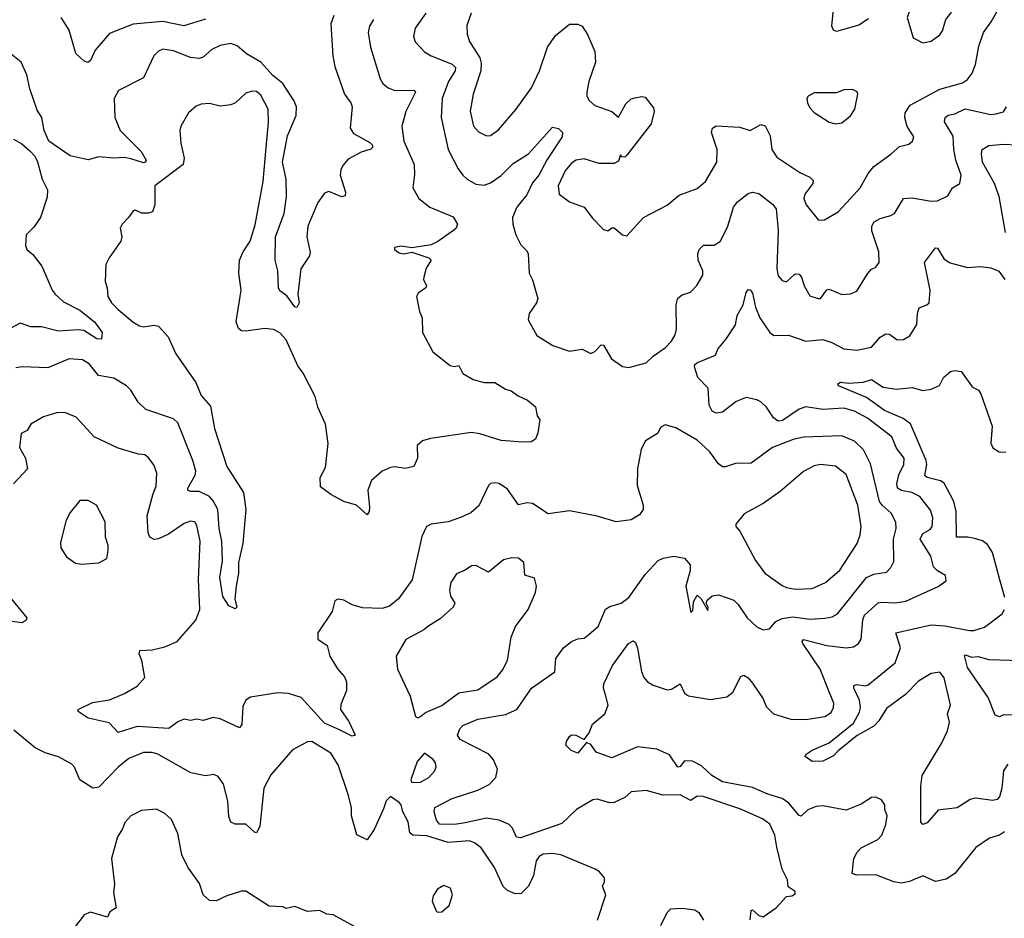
# Model space of a CAD drawing. Extents: x 2057697 to 2160550, y 827490 to 1016834.
# Tile 351 of 509: x 2087003 to 2091628, y 971884 to 976105. Entities that reach past the tile are written whole.
import ezdxf

# ---------------------------------------------------------------- set-up
doc = ezdxf.new("R2010")
doc.units = 0

msp = doc.modelspace()

# ---------------------------------------------------------------- linework, layer by layer
at = {"layer": '0CON20XD'}
for points in [[(2091245, 975996.2), (2091285, 976003.8), (2091325, 976033.8), (2091337, 976053), (2091354, 976105), (2091377.5, 976135), (2091404.2, 976205), (2091450, 976295), (2091453.1, 976325), (2091440, 976375), (2091420.2, 976400.2), (2091395, 976414.4), (2091355, 976412), (2091298, 976365), (2091275.8, 976305), (2091255, 976280), (2091194.3, 976175.7), (2091172.5, 976115), (2091200, 976020), (2091245, 975996.2)], [(2089855, 975090), (2089933.3, 975175), (2090045, 975233.8), (2090100, 975280), (2090185, 975311.2), (2090224, 975345), (2090277.1, 975435), (2090278.5, 975495), (2090252.9, 975575), (2090258, 975595), (2090275, 975605.8), (2090385, 975600.5), (2090435, 975584.4), (2090485, 975612), (2090505, 975606), (2090528.9, 975558.9), (2090536.5, 975495), (2090559.2, 975459.2), (2090667.6, 975387.6), (2090714.5, 975364.5), (2090729.7, 975349.7), (2090728.6, 975335), (2090690.9, 975285), (2090685.6, 975265), (2090697.5, 975235), (2090755, 975162.9), (2090783.3, 975165), (2090847.6, 975202.4), (2090905.7, 975265), (2090951.4, 975315), (2090988.3, 975381.7), (2091014.6, 975415.4), (2091095, 975472.5), (2091135, 975509.2), (2091179.7, 975520.3), (2091197.1, 975535), (2091202.5, 975555), (2091172.5, 975602.5), (2091161.5, 975645), (2091163.1, 975666.9), (2091186, 975704), (2091325, 975777.9), (2091431.4, 975808.6), (2091455, 975824.3), (2091476.9, 975853.1), (2091493.5, 975895), (2091509.2, 975980.8), (2091530, 976045), (2091566, 976094), (2091647.9, 976242.1)], [(2090990.9, 976109.1), (2090945, 976078.6), (2090839.2, 976049.2), (2090825, 976056.2), (2090818.5, 976075), (2090828.2, 976185)], [(2088478.5, 976125), (2088463.8, 976085), (2088473.9, 975935), (2088483.8, 975885), (2088528.9, 975755), (2088557.8, 975715), (2088564.3, 975695), (2088554.4, 975595), (2088570.8, 975570.8), (2088647.8, 975527.8), (2088659.4, 975515), (2088660, 975505), (2088652.7, 975497.3), (2088607.4, 975482.6), (2088545, 975449.4), (2088520.7, 975419.3), (2088510.9, 975399.1), (2088508.6, 975375), (2088532.5, 975295), (2088532, 975278), (2088515, 975272.9), (2088455, 975297.1), (2088435, 975290), (2088403.6, 975246.4), (2088355.6, 975135), (2088351.9, 975085), (2088367.7, 975012.3), (2088363.8, 974995), (2088323.1, 974935), (2088310, 974815), (2088315.8, 974775), (2088305, 974752.5), (2088295, 974756), (2088258, 974808), (2088225, 974832), (2088218.1, 974845), (2088215.4, 974925), (2088202.1, 974975), (2088204.8, 975085), (2088244.3, 975195), (2088256.6, 975273.4), (2088253.9, 975355), (2088237, 975435), (2088260.5, 975559.5), (2088301.9, 975655), (2088302.4, 975695), (2088290.8, 975725), (2088239.4, 975805), (2088192.1, 975842.1), (2088135, 975904.8), (2088067.9, 975945), (2088025, 975982.1), (2087995, 975992.9), (2087945, 975983.6), (2087904.6, 975965.4), (2087865, 975929.4), (2087845, 975921.8), (2087805, 975926.5), (2087725, 975958.5), (2087675, 975966.5), (2087655, 975957.1), (2087632.5, 975935), (2087585, 975832), (2087467.4, 975772.6), (2087445.7, 975735), (2087450, 975645), (2087474.6, 975585), (2087572.9, 975485), (2087597.3, 975445), (2087594, 975435), (2087585, 975432), (2087525, 975451.3), (2087495, 975457.5), (2087445.6, 975454.4), (2087375, 975460.5), (2087324.1, 975445.9), (2087240, 975465), (2087140, 975535), (2087117.5, 975585), (2087106.7, 975645), (2087085, 975680), (2087050.3, 975780.3), (2087035.6, 975845.6), (2087010, 975905), (2086915, 975980)], [(2088911.1, 976135), (2088860, 976065), (2088852.9, 976025), (2088860.9, 976000.9), (2088903.7, 975953.7), (2088935, 975934.4), (2089035, 975895.3), (2089050.5, 975880.5), (2089048.7, 975865), (2089017.1, 975815), (2088987.3, 975735), (2088983.2, 975645), (2089016.2, 975495), (2089062.5, 975405), (2089084.4, 975375), (2089105.3, 975355.3), (2089145, 975332.7), (2089185, 975328.2), (2089215, 975338.5), (2089265, 975372.3), (2089320.2, 975429.8), (2089392.2, 975475), (2089505, 975599.2), (2089533.4, 975593.4), (2089552.5, 975575), (2089550.8, 975555), (2089481.1, 975448.9), (2089441.1, 975375), (2089411.6, 975338.4), (2089385, 975282.9), (2089338.2, 975225), (2089318.2, 975175), (2089319.1, 975145), (2089333.1, 975095), (2089357.1, 975047.1), (2089385, 975018.8), (2089390.8, 975005), (2089396.2, 974915), (2089412.3, 974882.3), (2089436, 974795), (2089431.2, 974775), (2089396.2, 974725), (2089391.2, 974695), (2089431.7, 974621.7), (2089507.5, 974575), (2089585, 974548.6), (2089645, 974558), (2089685, 974537.1), (2089705, 974546.9), (2089735, 974577.5), (2089745, 974576), (2089782.6, 974512.6), (2089835, 974475.8), (2089865, 974472)], [(2089123.6, 976135), (2089102.8, 976077.2), (2089105, 976037.5), (2089115, 976002), (2089165, 975926), (2089170.8, 975900.8), (2089169.2, 975865), (2089132.9, 975755), (2089119.6, 975675), (2089135, 975604), (2089157.6, 975577.6), (2089195, 975560), (2089215, 975560.6), (2089252.7, 975587.3), (2089335, 975684), (2089407.1, 975785), (2089444.4, 975865), (2089482.9, 975975), (2089520.3, 976029.7), (2089585, 976083.8), (2089625, 976084), (2089645, 976073.8), (2089670.6, 976035), (2089704.4, 975955), (2089707.8, 975905), (2089675.6, 975815), (2089666.9, 975765), (2089667.5, 975745), (2089678, 975725), (2089705, 975701.4), (2089785, 975672.9), (2089815, 975646.7), (2089849.7, 975710.3), (2089875, 975733.8), (2089893, 975737), (2089925, 975744), (2089940.5, 975740.5), (2089980, 975690), (2089983.9, 975673.9), (2089969.2, 975615), (2089855, 975468), (2089845, 975458.8), (2089831.2, 975461.2), (2089825, 975470), (2089815, 975440), (2089795, 975430), (2089725, 975429.4), (2089655, 975451.9), (2089616.2, 975445), (2089595, 975430.6), (2089565.6, 975395), (2089532.2, 975325), (2089536.7, 975285), (2089585, 975248.6), (2089654.3, 975224.3), (2089693.2, 975173.2), (2089745, 975120), (2089765, 975112.5), (2089785, 975127.5), (2089795, 975127.5), (2089834.2, 975094.2), (2089855, 975090)], [(2087875, 976107.1), (2087774.3, 976075.7), (2087675, 976095.8), (2087535, 976083.8), (2087425, 976040.6), (2087357.7, 975962.3), (2087335, 975913.8), (2087323, 975903), (2087305, 975910), (2087265.9, 975945.9), (2087234.6, 976055), (2087196.9, 976115)], [(2088665.4, 976105), (2088646.1, 976073.9), (2088640, 976045), (2088650, 975975), (2088696.2, 975826.2), (2088708.9, 975805), (2088734, 975785), (2088765, 975772.7), (2088854.3, 975774.3), (2088862.5, 975765), (2088815.9, 975674.1), (2088797.7, 975605), (2088807.3, 975535), (2088855.4, 975425.4), (2088857.5, 975377.5), (2088848.8, 975315), (2088878, 975265), (2088928.8, 975225), (2089038.8, 975178.8), (2089060, 975145), (2089053.6, 975126.4), (2089040, 975115), (2088967.3, 975062.7), (2088935, 975047.5), (2088845, 975032.5), (2088795, 975041.4), (2088763.3, 975035), (2088763.3, 975025), (2088785, 975010), (2088805, 975005.8), (2088845, 975013.3), (2088925, 974986.7), (2088936.2, 974975), (2088912.7, 974937.3), (2088901.2, 974895), (2088900, 974885), (2088914, 974855), (2088910, 974845), (2088875, 974820), (2088866.7, 974805), (2088880.8, 974735), (2088892.9, 974705), (2088895.7, 974635), (2088943.8, 974545), (2089025, 974481.2), (2089045, 974476), (2089065, 974480), (2089085, 974443.3), (2089132.5, 974415), (2089185, 974400.8), (2089235, 974401.4), (2089285, 974369.2)], [(2089285, 974369.2), (2089311.7, 974361.7), (2089345, 974337.5), (2089388.3, 974318.3), (2089426.1, 974286.1), (2089433.8, 974245), (2089446, 974225), (2089437.5, 974165), (2089425, 974134.6), (2089405, 974122.9), (2089365, 974120.5), (2089265, 974127.9), (2089165, 974159.1), (2089125, 974165.4), (2088932, 974138), (2088895, 974126.9), (2088869.2, 974105), (2088870.8, 974045), (2088854.1, 974005.9), (2088813.4, 973996.6), (2088765.6, 974004.4), (2088745, 974001.4), (2088705, 973984.2), (2088655, 973941.2), (2088637.5, 973895), (2088645.4, 973814.6), (2088643.8, 973795), (2088635, 973780), (2088585, 973824), (2088525, 973842), (2088465, 973874.2), (2088415, 973911.2), (2088414.5, 973955), (2088438.5, 974001.5), (2088452.2, 974115), (2088440, 974205), (2088403.6, 974285), (2088390, 974335), (2088333.8, 974445), (2088308.5, 974478.5), (2088255, 974601.1), (2088225, 974634.6), (2088195, 974650), (2088155, 974654.5), (2088065, 974641.2), (2088045, 974643.3), (2088030, 974655), (2088019.2, 974685), (2088043.6, 974835), (2088032.7, 974915), (2088035.5, 974975), (2088052.5, 975015), (2088085.5, 975065), (2088108.1, 975141.9), (2088146.6, 975345), (2088160, 975505), (2088172.2, 975622.2), (2088170, 975685), (2088135, 975750.8), (2088115, 975766.9), (2088095, 975769.2), (2088065, 975760), (2088016.2, 975715), (2087995, 975704.3), (2087945, 975698.1), (2087895, 975710.6), (2087855, 975707.8), (2087831.4, 975698.6), (2087795, 975668), (2087759.2, 975605), (2087754.2, 975585), (2087759.4, 975525), (2087774.7, 975455), (2087771.2, 975425), (2087637.1, 975325), (2087637.3, 975235), (2087627.3, 975202.7), (2087605.9, 975195.9), (2087576.1, 975196.1), (2087545, 975210), (2087535, 975206.7), (2087514, 975175), (2087483.8, 975145), (2087474.2, 975125), (2087482.5, 975085), (2087478, 975065), (2087423, 974987), (2087407.5, 974955), (2087404.2, 974875), (2087414.2, 974845), (2087416.2, 974805), (2087434, 974775), (2087465, 974744.3), (2087535, 974683.5), (2087565, 974666.4), (2087585, 974661.8), (2087635, 974670), (2087655, 974665.5), (2087700, 974615), (2087735.7, 974535), (2087830.3, 974400.3), (2087855, 974339.2), (2087899.6, 974289.6), (2087917.3, 974185), (2087975, 974005.8), (2088053.5, 973883.5), (2088065.4, 973804.6), (2088050.7, 973645), (2088030.4, 973555), (2088030.8, 973505), (2088019.5, 973445), (2088014, 973385), (2088022.5, 973345), (2088015, 973337.5), (2087985, 973351.2), (2087956.2, 973396.2), (2087942.5, 973485), (2087956, 973564), (2087952.3, 973655), (2087939.1, 973715), (2087933.3, 973805), (2087911.9, 973845), (2087893.6, 973865), (2087845, 973888.4), (2087805, 973888.8), (2087791.9, 973895), (2087792.1, 973905), (2087827.2, 973965), (2087830, 973985), (2087816.3, 974035), (2087745, 974211.8), (2087725, 974230), (2087595, 974274.8), (2087558.9, 974308.9), (2087525.5, 974365.5), (2087505, 974385.4), (2087445, 974420.4), (2087373.4, 974433.4), (2087328.8, 974488.8), (2087297.7, 974507.7), (2087235, 974512.5), (2087135, 974470), (2087015, 974474.4), (2086985, 974470)], [(2090835, 975616.2), (2090865, 975620), (2090905, 975653.8), (2090926, 975685), (2090940, 975755), (2090936.4, 975766.4), (2090915, 975776.2), (2090875, 975776), (2090839.5, 975760.5), (2090735, 975761.2), (2090706.7, 975745), (2090701.2, 975735), (2090704, 975715), (2090715, 975690), (2090735, 975668.8), (2090805, 975624), (2090835, 975616.2)], [(2089865, 974472), (2089945, 974492.5), (2089978, 974525), (2090036.9, 974565), (2090064.3, 974595), (2090081.9, 974625), (2090088.3, 974651.7), (2090087.3, 974765), (2090095, 974796.7), (2090115, 974812), (2090153.8, 974825), (2090184.3, 974855.7), (2090212.5, 974905), (2090211.9, 974925), (2090190, 974975), (2090188.8, 975005), (2090195, 975026), (2090214.6, 975045.4), (2090265, 975045.6), (2090295, 975064.2), (2090330, 975135), (2090355.6, 975225), (2090375, 975248.6), (2090425, 975289.2), (2090445, 975294), (2090475, 975289.2), (2090539.1, 975239.1), (2090556, 975216), (2090566.2, 975115), (2090559.4, 974935), (2090565, 974901.2), (2090585, 974879.2), (2090605, 974874), (2090645, 974911.2), (2090665, 974910), (2090675.5, 974895.5), (2090688.1, 974855), (2090715, 974807.8), (2090754.2, 974795.8), (2090765, 974796), (2090794.5, 974835.5), (2090805, 974839.2), (2090865, 974814), (2090905, 974818), (2090935, 974830), (2090985, 974911.2), (2091005, 974933.3), (2091025, 974942.5), (2091040, 974965), (2091038.9, 975015), (2091006.3, 975113.7), (2091006.4, 975135), (2091016.9, 975155), (2091045, 975171.5), (2091095, 975184.4), (2091112, 975195), (2091154.6, 975265.4), (2091195, 975267.5), (2091285, 975253.1), (2091315, 975254), (2091362.2, 975277.8), (2091384.6, 975315.4), (2091419.2, 975335), (2091425.5, 975375), (2091400, 975445), (2091390.8, 975495), (2091388.2, 975558.2), (2091346.5, 975625), (2091350.5, 975645), (2091364.3, 975655.7), (2091395, 975662.6), (2091445, 975685.3), (2091565, 975659.4), (2091587.6, 975662.4), (2091625, 975672.5), (2091639.2, 975695)], [(2086973.9, 975543.9), (2087012.3, 975522.3), (2087049.5, 975489.5), (2087073.6, 975463.6), (2087086.4, 975436.4), (2087107.5, 975355), (2087132.5, 975305), (2087131.2, 975271.2), (2087100, 975175), (2087069.1, 975130.9), (2087032.5, 975095), (2087030, 975045), (2087036.7, 975025), (2087065, 975001.2), (2087106.6, 974946.6), (2087154.5, 974835), (2087168.9, 974815), (2087209.1, 974779.1), (2087285, 974741.1), (2087354.7, 974685), (2087390, 974635), (2087387.5, 974605), (2087365, 974606.5), (2087304.7, 974644.7), (2087275, 974648.9), (2087185, 974642), (2087105, 974661.8), (2087055, 974662.7), (2087005, 974679.6), (2086885, 974614.6)], [(2091633.8, 975105), (2091604.5, 975275), (2091582.7, 975335), (2091525.4, 975435), (2091520.6, 975475), (2091524.4, 975495), (2091555, 975513.3), (2091625, 975520.4), (2091685, 975517.3)], [(2091628.7, 972291.3), (2091605, 972274.4), (2091558.7, 972261.3), (2091493.6, 972216.4), (2091395.4, 972094.6), (2091355, 972068.1), (2091305, 972058), (2091245, 972084.3), (2091183.4, 972056.6), (2091145, 972048.9), (2091109.2, 972055), (2091025, 972088.8), (2090935, 972087.5), (2090914, 972095), (2090921.9, 972165), (2090936.5, 972195), (2090955, 972215.5), (2091033.8, 972255), (2091052.9, 972275), (2091071.4, 972325), (2091078.6, 972365), (2091067.5, 972395), (2091067.1, 972417.1), (2091050.7, 972440.7), (2091025, 972453.3), (2091005, 972451.2), (2090955, 972420.8), (2090885, 972392.5), (2090775, 972412.2), (2090745, 972409.5), (2090705, 972393.3), (2090674.5, 972364.5), (2090665, 972367.1), (2090615.2, 972425.2), (2090585, 972447.3), (2090517.4, 972467.4), (2090445, 972499), (2090305, 972525.6), (2090254.7, 972555), (2090205, 972600), (2090163.1, 972623.1), (2090125, 972624.6), (2090105, 972597.8), (2090095, 972594.6), (2090055, 972651.5), (2089995, 972679.6), (2089905, 972689.5), (2089785, 972638.1), (2089711.4, 972665), (2089685, 972700.9), (2089665, 972709.4), (2089625, 972660), (2089593, 972673), (2089568.3, 972698.3), (2089570.8, 972715), (2089585, 972738.8), (2089594.6, 972745.4), (2089615, 972744.6), (2089655, 972723.8), (2089677.3, 972755), (2089694, 972796), (2089750.8, 972845), (2089767.1, 972885), (2089754.6, 972934.6), (2089745.7, 972965), (2089747.1, 972985), (2089787.6, 973072.4), (2089862.9, 973175), (2089885, 973188), (2089895, 973180), (2089905, 973152.5), (2089923.7, 973043.7), (2089935.4, 973015.4), (2089952.5, 972995), (2089978.9, 972978.9), (2090045, 972958.2), (2090065, 972960), (2090105, 972985.5), (2090125, 972942.2), (2090145, 972929.1), (2090247.4, 972912.6), (2090325, 972924.2), (2090353, 972947), (2090389.7, 973020.3), (2090405, 973025.6), (2090425, 973013.1), (2090445, 972988.9), (2090495.3, 972915.3), (2090509.8, 972879.8), (2090543.8, 972845), (2090625, 972820), (2090695, 972817.5), (2090785, 972831.5), (2090815, 972851.4), (2090826.1, 972873.9), (2090827.1, 972895), (2090805, 972948), (2090762.5, 973055), (2090682.3, 973175), (2090678.9, 973185), (2090685, 973194.2), (2090795, 973165.9), (2090884.6, 973155.4), (2090920.2, 973159.8), (2090942.5, 973175), (2090955.5, 973195), (2090964, 973286), (2090971.7, 973308.3), (2091035, 973365.5), (2091055, 973369.6), (2091114.7, 973365.3), (2091165, 973373.3), (2091317.9, 973442.1), (2091355, 973470), (2091352.5, 973495), (2091315, 973516.9), (2091295.9, 973535.9), (2091282.7, 973585), (2091232.7, 973665), (2091245, 973692.1), (2091279.7, 973710.3), (2091290, 973725), (2091292, 973765), (2091280.9, 973800.9), (2091231.1, 973865), (2091194.2, 973885), (2091145.9, 973894.1), (2091126.4, 973905), (2091122.6, 973925), (2091133.2, 973966.8), (2091156.2, 974015), (2091157.5, 974045), (2091122, 974092), (2091100, 974145), (2090985, 974234.1), (2090925, 974266.8), (2090875, 974280.3), (2090775, 974274.7), (2090695, 974286.6), (2090665, 974276), (2090586.9, 974223.1), (2090565, 974219.7), (2090544.2, 974234.2), (2090510.9, 974285), (2090485, 974310), (2090465, 974320), (2090415, 974330), (2090367.9, 974312.1), (2090305, 974260.8), (2090275, 974257.5), (2090255, 974266), (2090241.1, 974295), (2090236.7, 974375), (2090188, 974425), (2090172, 974475), (2090174, 974485), (2090186.2, 974495), (2090271.2, 974528.8), (2090282, 974558), (2090322.9, 974607.1), (2090365, 974671.2), (2090372.7, 974715), (2090401.1, 974765), (2090415.9, 974824.1), (2090425, 974837.5), (2090435, 974836.7), (2090445, 974820), (2090460, 974755), (2090479.4, 974705), (2090527.3, 974635), (2090545, 974621.5), (2090615, 974622.7), (2090695, 974594.6), (2090775, 974602.3), (2090818.3, 974588.3), (2090875, 974559.1), (2090935, 974552.7), (2091005, 974566.7), (2091045, 974614.4), (2091071.3, 974628.7), (2091088.3, 974628.3), (2091125, 974600.8), (2091155, 974602), (2091185, 974620), (2091217.2, 974672.8), (2091220, 974725), (2091228.5, 974751.5), (2091264.5, 974765.5), (2091274.4, 974775.6), (2091280.4, 974835), (2091253.8, 974965), (2091295, 975020), (2091305, 975032.9), (2091315, 975031.4), (2091345, 974979.4), (2091373, 974963), (2091455, 974940.8), (2091515, 974946.2), (2091565, 974940), (2091603, 974923), (2091631.2, 974885)], [(2091630.7, 973390.7), (2091606.4, 973473.6), (2091572.8, 973602.8), (2091549.4, 973639.4), (2091525, 973657.9), (2091488.7, 973668.7), (2091455, 973675.2), (2091403.9, 973673.9), (2091401.6, 973795), (2091391.5, 973841.5), (2091345, 973928.8), (2091328.5, 973938.5), (2091265, 973954.2), (2091254, 973964), (2091264, 974015), (2091261.3, 974035), (2091186.9, 974206.9), (2091152.4, 974232.4), (2091065, 974269), (2090981.1, 974331.1), (2090848.8, 974385), (2090846.2, 974395), (2090857.9, 974402.1), (2090897.9, 974397.9), (2090965, 974402.1), (2091005, 974414.5), (2091059.6, 974379.6), (2091120.9, 974369.1), (2091195, 974378.1), (2091245, 974363.5), (2091285, 974369.2), (2091322.9, 974387.1), (2091342.9, 974425), (2091375, 974452), (2091395, 974456.7), (2091425, 974452.5), (2091478.8, 974378.8), (2091506.2, 974365), (2091517.6, 974347.6), (2091571.8, 974195), (2091565.5, 974115.5), (2091573.9, 974093.9), (2091604.6, 974074.6), (2091635, 974073.8)], [(2090435, 971876.7), (2090439.3, 971920.7), (2090445, 971923.8), (2090475, 971897.1), (2090495, 971890.8), (2090555.6, 971934.4), (2090605, 971987.5), (2090629.3, 971990.7), (2090645, 972000), (2090645, 972010), (2090613, 972033), (2090610, 972065), (2090584.3, 972115), (2090559.3, 972219.3), (2090549.5, 972275), (2090527, 972327), (2090492, 972352), (2090385, 972399.1), (2090213.4, 972456.6), (2090185, 972457.8), (2090155, 972437.7), (2090105.7, 972464.3), (2090025, 972463.3), (2089945, 972484.3), (2089875, 972478.6), (2089845, 972452.5), (2089795, 972428.1), (2089775, 972427.1), (2089715, 972444.2), (2089695, 972440.8), (2089618, 972395), (2089550, 972330), (2089355, 972262), (2089336.1, 972266.1), (2089317.6, 972307.6), (2089301.9, 972325), (2089255.2, 972345.2), (2089195, 972354.3), (2089095, 972332.5), (2089045, 972325.2), (2088975, 972326.3), (2088960.5, 972345), (2088950, 972385), (2088953.6, 972405), (2089035, 972447.5), (2089155, 972486.2), (2089207.4, 972512.6), (2089240, 972545), (2089246.5, 972585), (2089228.6, 972628.6), (2089205.8, 972655), (2089071.9, 972725), (2089059.4, 972745), (2089070.6, 972775), (2089085, 972790), (2089155, 972819.3), (2089285, 972841.6), (2089338.1, 972865), (2089406.5, 972965), (2089517.3, 973042.7), (2089521.4, 973105), (2089558, 973155), (2089595.5, 973184.5), (2089625, 973196.7), (2089655, 973200), (2089678.3, 973218.3), (2089719.4, 973255), (2089755, 973335.6), (2089775, 973349.6), (2089827.5, 973365), (2089865, 973391.4), (2089941.6, 973498.4), (2090001.4, 973565), (2090025, 973575.4), (2090075, 973584.5), (2090125, 973575.5), (2090152.9, 973545), (2090152.7, 973517.3), (2090132.5, 973445), (2090155, 973320), (2090165, 973330), (2090168.8, 973371.2), (2090185, 973402.5), (2090203.8, 973385), (2090235, 973330), (2090236.7, 973345), (2090227.5, 973365), (2090231.7, 973378.3), (2090255, 973398.8), (2090285, 973404.3), (2090357.9, 973377.9), (2090377.9, 973357.9), (2090420, 973295), (2090465, 973252.9), (2090495, 973239.4), (2090525, 973244), (2090555, 973277.9), (2090585, 973293.1), (2090635, 973300), (2090715, 973289.2), (2090785.3, 973294.7), (2090820.2, 973299.8), (2090845, 973314.4), (2090981.5, 973485), (2091015, 973501.4), (2091075, 973510.6), (2091095, 973532.5), (2091109.1, 973560.9), (2091108.1, 973665), (2091119.6, 973715), (2091119.1, 973745), (2091097.1, 973787.1), (2091054.1, 973824.1), (2091042, 973842), (2090999, 974019), (2090967.3, 974085), (2090925, 974125.5), (2090865, 974150.4), (2090685, 974144.7), (2090636.5, 974133.5), (2090538.8, 974095), (2090438.3, 974021.7), (2090365, 974020.8), (2090318.8, 974005), (2090305, 974004.5), (2090285, 974018.9), (2090245, 974075.6), (2090185, 974129.5), (2090085, 974188.6), (2090035, 974202.5), (2090015, 974191.2), (2089999.4, 974160.6), (2089942.8, 974127.2), (2089921.7, 974088.3), (2089904.3, 973995), (2089903.2, 973916.8), (2089931.4, 973825), (2089931.9, 973805), (2089915, 973778.6), (2089875, 973755.7), (2089805, 973745.7), (2089715, 973773.3), (2089585, 973797.9), (2089485, 973784.4), (2089411.8, 973831.8), (2089385, 973835.4), (2089345.8, 973825.8), (2089295, 973900), (2089255.8, 973925.8), (2089235, 973930), (2089214.1, 973925.9), (2089205, 973917.5), (2089159.1, 973820.9), (2089121.7, 973788.3), (2089073.7, 973766.3), (2089015, 973746.9), (2088935, 973736), (2088913.3, 973725), (2088891.7, 973678.3), (2088845.8, 973474.2), (2088781.9, 973385), (2088740.2, 973349.8), (2088705, 973340), (2088613, 973343), (2088565, 973356), (2088525, 973378.8), (2088497, 973383), (2088483.8, 973376.2), (2088470, 973325), (2088402.5, 973225), (2088402.5, 973195), (2088447.5, 973165), (2088460, 973115), (2088495.5, 973055.5), (2088528.9, 973018.9), (2088538.1, 972995), (2088537.5, 972955), (2088511.9, 972888.1), (2088510, 972865), (2088549.3, 972809.3), (2088578.1, 972745), (2088565, 972740), (2088508.4, 972768.4), (2088435, 972801.4), (2088325, 972920.9), (2088265, 972940.9), (2088215, 972943.3), (2088087.3, 972922.7), (2088065, 972908.8), (2088050.9, 972879.1), (2088045.5, 972794.5), (2088035, 972778.8), (2087945, 972820.9), (2087911.9, 972828.1), (2087865, 972812.9), (2087835, 972819.4), (2087805, 972814), (2087775, 972820), (2087745, 972807.1), (2087703.8, 972776.2), (2087555, 972784.5), (2087465, 972757.5), (2087422.4, 972802.4), (2087325, 972824.4), (2087276.7, 972855), (2087276.7, 972865), (2087345, 972898.5), (2087425, 972910.8), (2087495, 972940.4), (2087555, 972974.5), (2087590, 973015), (2087576.9, 973095), (2087564.1, 973125.9), (2087567.3, 973142.7), (2087625, 973145.6), (2087685, 973159.5), (2087742.5, 973185), (2087830, 973285), (2087849.6, 973335), (2087842.5, 973475), (2087851.2, 973655), (2087835, 973730), (2087825, 973746), (2087805, 973749.4), (2087775, 973738.9), (2087701.1, 973688.9), (2087655, 973667.1), (2087635, 973663.3), (2087614.7, 973674.7), (2087606.2, 973695), (2087601.8, 973775), (2087627.4, 973872.6), (2087644.5, 973915), (2087646.9, 973975), (2087633.4, 974013.4), (2087607.6, 974047.6), (2087590.9, 974060.9), (2087560, 974065), (2087465, 974092.9), (2087352, 974145), (2087268.3, 974238.3), (2087215, 974259.2), (2087175, 974258.1), (2087115, 974239.2), (2087055, 974205.7), (2087037.1, 974175), (2087008.9, 974161.1), (2087001.9, 974095), (2087029.4, 974045), (2087040, 973995), (2086972.9, 973925)], [(2090645, 973430.4), (2090725, 973433.6), (2090788.8, 973461.2), (2090855, 973519.5), (2090936.5, 973645), (2090950.4, 973685), (2090955.4, 973725), (2090939.7, 973825), (2090885, 973968.6), (2090835, 974007.3), (2090765, 974016.2), (2090735, 974010), (2090685, 973983.6), (2090575, 973889.4), (2090495, 973832.9), (2090405.9, 973784.1), (2090367.5, 973735), (2090367.5, 973725), (2090385, 973702.5), (2090458.6, 973565), (2090502.5, 973505), (2090585, 973448.1), (2090605, 973437.8), (2090645, 973430.4)], [(2087295, 973547.5), (2087375, 973554.4), (2087412.5, 973575), (2087418.3, 973611.7), (2087418, 973635), (2087405.8, 973675), (2087403.6, 973746.4), (2087363.3, 973825), (2087325, 973846), (2087285, 973846.2), (2087239.3, 973790.7), (2087221.4, 973755), (2087195, 973650), (2087196.4, 973623.6), (2087222.2, 973582.2), (2087265, 973552), (2087295, 973547.5)], [(2088875, 972826.2), (2088885, 972832), (2088908.8, 972851.2), (2088986, 972884), (2089065, 972943.5), (2089155, 972956.7), (2089245, 973018), (2089270.7, 973049.3), (2089294.2, 973095), (2089311.4, 973205), (2089332, 973255), (2089392, 973335), (2089425.8, 973415), (2089431.2, 973445), (2089421.7, 973481.7), (2089375.8, 973495.8), (2089371.2, 973555), (2089345.8, 973575.8), (2089315, 973578), (2089275, 973567.5), (2089205, 973510), (2089145, 973542), (2089125, 973540), (2089095, 973518.8), (2089055, 973502), (2089028.3, 973461.7), (2089021.4, 973425), (2089027, 973397), (2089046.9, 973365), (2089038.6, 973345), (2088978.3, 973291.7), (2088920, 973255), (2088901.1, 973238.9), (2088816.8, 973193.2), (2088771.2, 973115), (2088776.8, 973055), (2088837.7, 972927.7), (2088862.7, 972832.7), (2088875, 972826.2)], [(2086929.4, 973425), (2087036.2, 973295), (2087033.8, 973285), (2087015, 973272.5), (2086955, 973279.2)], [(2091645, 972608.6), (2091625, 972576.7), (2091616.7, 972495), (2091604.8, 972455.2), (2091595, 972442.9), (2091575, 972437.3), (2091490.9, 972449.1), (2091467.2, 972442.8), (2091407.4, 972402.6), (2091317.6, 972392.4), (2091265, 972332.2), (2091245, 972325.8), (2091235.5, 972335.5), (2091236.6, 972505), (2091242.8, 972555), (2091333.5, 972705), (2091360.5, 972765), (2091370.6, 972805), (2091360.5, 972845), (2091375.7, 972885), (2091345, 973013.3), (2091325, 973040), (2091285, 973033.5), (2091225, 972997.7), (2091163.7, 972936.3), (2091075, 972870.5), (2091038.4, 972811.6), (2091015, 972786.9), (2090937, 972743), (2090848.3, 972671.7), (2090825, 972648), (2090775, 972622.5), (2090725, 972621.2), (2090692.5, 972645), (2090697.5, 972655), (2090725, 972674.2), (2090805, 972707.8), (2090919.4, 972800.6), (2090947.9, 972852.1), (2090952.5, 972875), (2090948.3, 972908.3), (2090921.8, 972965), (2090921.5, 972978.5), (2090935, 972982.2), (2090973.8, 972976.2), (2090989.1, 972980.9), (2091115, 973084.6), (2091141.2, 973155), (2091118, 973225), (2091285, 973262.5), (2091348.1, 973258.1), (2091465, 973236.4), (2091485, 973236.7), (2091535, 973251.9), (2091618, 973315), (2091629.4, 973335)], [(2091675, 972839.2), (2091625, 972840), (2091605, 972831.2), (2091585, 972838.8), (2091552.1, 972922.1), (2091455, 973062), (2091440.9, 973119.1), (2091445, 973122.5), (2091475, 973110.5), (2091505, 973113.3), (2091555, 973100), (2091705, 973095.6)], [(2089717.1, 971875), (2089755.8, 971995), (2089740, 972035), (2089750, 972055), (2089750, 972075), (2089725, 972103.8), (2089705.6, 972115.6), (2089545, 972182.3), (2089505, 972189.2), (2089461.2, 972185), (2089443.3, 972175), (2089428.2, 972155), (2089416.4, 972085), (2089392.7, 972035), (2089359.1, 972000.9), (2089329.5, 971999.5), (2089294.7, 972014.7), (2089274, 972034), (2089232.5, 972122.5), (2089170.6, 972215), (2089139.5, 972239.5), (2089115, 972248.7), (2089015, 972240.2), (2088915, 972271.2), (2088848.8, 972275), (2088835, 972286.2), (2088826.9, 972336.9), (2088801.9, 972385), (2088795, 972416.7), (2088785, 972428.8), (2088745, 972456.7), (2088725, 972436), (2088711.1, 972398.9), (2088668.2, 972301.8), (2088635, 972252.5), (2088586.8, 972276.8), (2088561.9, 972365), (2088560.8, 972405), (2088546.5, 972466.5), (2088499.1, 972605), (2088465, 972660.8), (2088375, 972714.2), (2088355, 972713.8), (2088284.4, 972675.6), (2088181.7, 972558.3), (2088148.9, 972495), (2088130.5, 972315), (2088115, 972286.2), (2088105, 972288.8), (2088065, 972327.1), (2088015, 972327.1), (2087995, 972336.2), (2087985, 972362.5), (2087980, 972435), (2087959.4, 972515), (2087935, 972550), (2087915, 972559.4), (2087875, 972552.9), (2087807.1, 972567.1), (2087651.2, 972655), (2087625, 972663.5), (2087585, 972663.8), (2087515, 972635.5), (2087464.5, 972595), (2087375, 972501.1), (2087346.4, 972496.4), (2087285, 972534.2), (2087260, 972595), (2087247.6, 972607.6), (2087185, 972643.3), (2087121.7, 972661.7), (2087075, 972684.4), (2086975, 972767.5)], [(2088845, 972522.5), (2088885, 972523.3), (2088925, 972546), (2088950.8, 972575), (2088959.4, 972595), (2088955.8, 972615), (2088945, 972630), (2088905, 972660), (2088869.3, 972620.7), (2088840, 972535), (2088845, 972522.5)], [(2088575, 971846.2), (2088475, 971901.2), (2088445, 971903.8), (2088410.7, 971920.7), (2088355, 971916.2), (2088295, 971940), (2088255, 971930), (2088238.3, 971938.3), (2088175, 971942), (2088065, 972012.2), (2088045, 972011.5), (2087975, 971989.5), (2087925, 971966.5), (2087895, 971968.1), (2087864, 971995), (2087847.4, 972047.4), (2087792, 972125), (2087765, 972182.5), (2087755.8, 972225), (2087745, 972282.5), (2087715, 972348.8), (2087685, 972377.1), (2087645, 972397.1), (2087575, 972390), (2087524.5, 972365.5), (2087496.2, 972335), (2087486, 972305), (2087462.4, 972267.6), (2087434, 972165), (2087448, 972045), (2087444, 972005), (2087455.7, 971934.3), (2087426.7, 971915), (2087415, 971890), (2087335, 971914), (2087305, 971901.2), (2087256, 971835)], [(2088965, 971914), (2088985, 971914.2), (2089020.6, 971945), (2089036.5, 971995), (2089026.1, 972026.1), (2088995, 972038.6), (2088965, 972022), (2088945, 971990), (2088941.1, 971965), (2088959.7, 971919.7), (2088965, 971914)], [(2090015, 971850), (2090045, 971911.2), (2090061.3, 971928.7), (2090115, 971931.9), (2090175, 971924.4), (2090192.4, 971912.4), (2090215, 971875.8)]]:
    msp.add_lwpolyline(points, dxfattribs=at)

doc.saveas('drawing.dxf')
